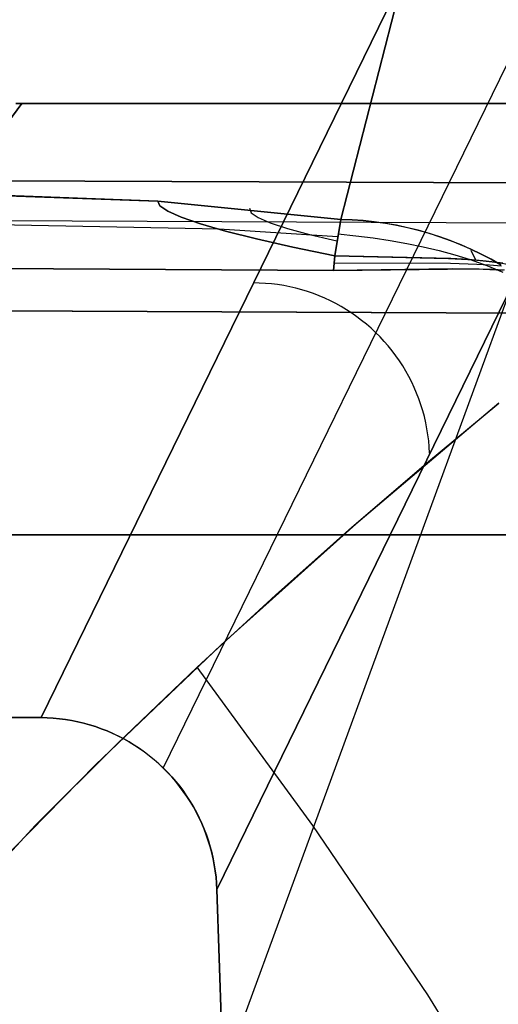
# Model space of a CAD drawing. Header units: millimetres. Extents: x -273 to 273, y -240 to 302.
# Tile 272 of 280: x 222 to 227.42, y 224.4 to 235.54. Entities that reach past the tile are written whole.
import ezdxf

# ---------------------------------------------------------------- set-up
doc = ezdxf.new("R2010")
doc.units = ezdxf.units.MM
doc.header["$MEASUREMENT"] = 0
doc.layers.add('IGES level 1', color=7, linetype='Continuous', true_color=0x3e413d)
doc.layers.add('IGES level 2', color=7, linetype='Continuous', true_color=0x008000)

msp = doc.modelspace()

# ---------------------------------------------------------------- linework, layer by layer
at = {"layer": 'IGES level 1'}
for p, q in [((222.242, 227.642, 421.314), (232.641, 248.902, 6)), ((232.641, 248.902, 6), (222.242, 227.642, 421.314)), ((234.022, 248.347, 6), (223.626, 227.073, 421.464)), ((234.637, 246.981, 6), (224.233, 225.699, 421.551)), ((224.233, 225.699, 421.551), (234.637, 246.981, 6)), ((190.068, 191.814, 418.989), (222.026, 234.588, 6)), ((222.026, 234.588, 6), (190.068, 191.814, 418.989)), ((221.958, 234.589, 6), (222.026, 234.588, 6)), ((222.026, 234.588, 6), (221.958, 234.589, 6)), ((222.026, 234.588, 6), (233.038, 234.588, 6)), ((233.038, 234.588, 6), (222.026, 234.588, 6)), ((228.542, 233.687, 420.443), (152.513, 234.016, 413.863)), ((152.513, 234.016, 413.863), (228.542, 233.687, 420.443)), ((228.436, 233.232, 421.44), (152.443, 233.563, 414.861)), ((224.304, 223.614, 421.596), (227.603, 232.605, 286.7)), ((228.387, 232.216, 421.86), (152.41, 232.548, 415.284)), ((152.41, 232.548, 415.284), (228.387, 232.216, 421.86)), ((224.712, 232.559, 325.229), (224.643, 232.56, 325.227)), ((224.782, 232.555, 325.231), (224.712, 232.559, 325.229)), ((224.851, 232.549, 325.232), (224.782, 232.555, 325.231)), ((224.921, 232.541, 325.233), (224.851, 232.549, 325.232)), ((224.99, 232.53, 325.234), (224.921, 232.541, 325.233)), ((225.058, 232.516, 325.235), (224.99, 232.53, 325.234)), ((225.126, 232.501, 325.236), (225.058, 232.516, 325.235)), ((225.193, 232.483, 325.237), (225.126, 232.501, 325.236)), ((225.26, 232.462, 325.238), (225.193, 232.483, 325.237)), ((225.326, 232.439, 325.238), (225.26, 232.462, 325.238)), ((225.391, 232.414, 325.239), (225.326, 232.439, 325.238)), ((225.455, 232.387, 325.239), (225.391, 232.414, 325.239)), ((225.518, 232.358, 325.239), (225.455, 232.387, 325.239)), ((225.58, 232.326, 325.239), (225.518, 232.358, 325.239)), ((225.641, 232.292, 325.239), (225.58, 232.326, 325.239)), ((225.701, 232.256, 325.238), (225.641, 232.292, 325.239)), ((225.76, 232.218, 325.238), (225.701, 232.256, 325.238)), ((225.817, 232.178, 325.237), (225.76, 232.218, 325.238)), ((225.872, 232.136, 325.236), (225.817, 232.178, 325.237)), ((225.927, 232.093, 325.235), (225.872, 232.136, 325.236)), ((225.979, 232.047, 325.234), (225.927, 232.093, 325.235)), ((226.03, 231.999, 325.233), (225.979, 232.047, 325.234)), ((226.08, 231.95, 325.232), (226.03, 231.999, 325.233)), ((226.127, 231.899, 325.231), (226.08, 231.95, 325.232)), ((226.173, 231.847, 325.229), (226.127, 231.899, 325.231)), ((226.217, 231.793, 325.227), (226.173, 231.847, 325.229)), ((226.259, 231.737, 325.226), (226.217, 231.793, 325.227)), ((226.299, 231.68, 325.224), (226.259, 231.737, 325.226)), ((226.337, 231.622, 325.222), (226.299, 231.68, 325.224)), ((226.373, 231.562, 325.219), (226.337, 231.622, 325.222)), ((226.407, 231.501, 325.217), (226.373, 231.562, 325.219)), ((226.439, 231.439, 325.215), (226.407, 231.501, 325.217)), ((226.468, 231.376, 325.212), (226.439, 231.439, 325.215)), ((226.495, 231.312, 325.21), (226.468, 231.376, 325.212)), ((226.521, 231.247, 325.207), (226.495, 231.312, 325.21)), ((226.543, 231.181, 325.204), (226.521, 231.247, 325.207)), ((226.564, 231.114, 325.201), (226.543, 231.181, 325.204)), ((226.582, 231.047, 325.198), (226.564, 231.114, 325.201)), ((226.598, 230.979, 325.195), (226.582, 231.047, 325.198)), ((226.611, 230.911, 325.192), (226.598, 230.979, 325.195)), ((226.622, 230.842, 325.189), (226.611, 230.911, 325.192)), ((226.631, 230.773, 325.185), (226.622, 230.842, 325.189)), ((226.637, 230.704, 325.182), (226.631, 230.773, 325.185)), ((226.641, 230.634, 325.179), (226.637, 230.704, 325.182)), ((240.985, 229.709), (216.492, 229.709)), ((216.492, 229.709), (240.985, 229.709)), ((222.242, 227.642, 421.314), (190.145, 227.796, 418.308)), ((190.145, 227.796, 418.308), (222.242, 227.642, 421.314)), ((222.312, 227.64, 421.321), (222.242, 227.642, 421.314)), ((222.242, 227.642, 421.314), (222.312, 227.64, 421.321)), ((222.381, 227.636, 421.328), (222.312, 227.64, 421.321)), ((222.312, 227.64, 421.321), (222.381, 227.636, 421.328)), ((222.451, 227.629, 421.335), (222.381, 227.636, 421.328)), ((222.381, 227.636, 421.328), (222.451, 227.63, 421.335)), ((222.451, 227.63, 421.335), (222.52, 227.621, 421.342)), ((222.52, 227.62, 421.342), (222.451, 227.629, 421.335)), ((222.52, 227.621, 421.342), (222.589, 227.609, 421.349)), ((222.588, 227.609, 421.349), (222.52, 227.62, 421.342)), ((222.657, 227.595, 421.357), (222.588, 227.609, 421.349)), ((222.589, 227.609, 421.349), (222.657, 227.596, 421.357)), ((222.657, 227.596, 421.357), (222.725, 227.58, 421.364)), ((222.724, 227.579, 421.364), (222.657, 227.595, 421.357)), ((222.792, 227.561, 421.371), (222.724, 227.579, 421.364)), ((222.725, 227.58, 421.364), (222.792, 227.561, 421.371)), ((222.858, 227.54, 421.378), (222.792, 227.561, 421.371)), ((222.792, 227.561, 421.371), (222.858, 227.54, 421.378)), ((222.924, 227.517, 421.385), (222.858, 227.54, 421.378)), ((222.858, 227.54, 421.378), (222.924, 227.517, 421.385)), ((222.989, 227.491, 421.392), (222.924, 227.517, 421.385)), ((222.924, 227.517, 421.385), (222.989, 227.492, 421.392)), ((222.989, 227.492, 421.392), (223.053, 227.464, 421.399)), ((223.053, 227.464, 421.399), (222.989, 227.491, 421.392)), ((223.116, 227.434, 421.406), (223.053, 227.464, 421.399)), ((223.053, 227.464, 421.399), (223.116, 227.435, 421.406)), ((223.116, 227.435, 421.406), (223.178, 227.403, 421.413)), ((223.178, 227.402, 421.413), (223.116, 227.434, 421.406)), ((223.178, 227.403, 421.413), (223.239, 227.368, 421.42)), ((223.238, 227.368, 421.42), (223.178, 227.402, 421.413)), ((223.298, 227.331, 421.426), (223.238, 227.368, 421.42)), ((223.239, 227.368, 421.42), (223.299, 227.332, 421.426)), ((223.356, 227.293, 421.433), (223.298, 227.331, 421.426)), ((223.299, 227.332, 421.426), (223.357, 227.294, 421.433)), ((223.413, 227.253, 421.439), (223.356, 227.293, 421.433)), ((223.357, 227.294, 421.433), (223.414, 227.254, 421.439)), ((223.468, 227.21, 421.446), (223.413, 227.253, 421.439)), ((223.414, 227.254, 421.439), (223.469, 227.211, 421.446)), ((223.522, 227.166, 421.452), (223.468, 227.21, 421.446)), ((223.469, 227.211, 421.446), (223.523, 227.167, 421.452)), ((223.575, 227.12, 421.458), (223.522, 227.166, 421.452)), ((223.523, 227.167, 421.452), (223.576, 227.121, 421.458)), ((223.576, 227.121, 421.458), (223.626, 227.073, 421.464)), ((223.626, 227.072, 421.464), (223.575, 227.12, 421.458)), ((223.626, 227.073, 421.464), (223.676, 227.023, 421.47)), ((223.675, 227.023, 421.47), (223.626, 227.072, 421.464)), ((223.722, 226.971, 421.476), (223.675, 227.023, 421.47)), ((223.676, 227.023, 421.47), (223.723, 226.972, 421.476)), ((223.768, 226.918, 421.481), (223.722, 226.971, 421.476)), ((223.723, 226.972, 421.476), (223.769, 226.919, 421.482)), ((223.811, 226.864, 421.487), (223.768, 226.918, 421.481)), ((223.769, 226.919, 421.482), (223.812, 226.865, 421.487)), ((223.853, 226.808, 421.492), (223.811, 226.864, 421.487)), ((223.812, 226.865, 421.487), (223.854, 226.809, 421.492)), ((223.893, 226.751, 421.497), (223.853, 226.808, 421.492)), ((223.854, 226.809, 421.492), (223.894, 226.751, 421.497)), ((223.931, 226.692, 421.502), (223.893, 226.751, 421.497)), ((223.894, 226.751, 421.497), (223.932, 226.693, 421.502)), ((223.967, 226.632, 421.507), (223.931, 226.692, 421.502)), ((223.932, 226.693, 421.502), (223.967, 226.632, 421.507)), ((224, 226.571, 421.511), (223.967, 226.632, 421.507)), ((223.967, 226.632, 421.507), (224.001, 226.571, 421.511)), ((224.032, 226.508, 421.516), (224, 226.571, 421.511)), ((224.001, 226.571, 421.511), (224.033, 226.509, 421.516)), ((224.061, 226.445, 421.52), (224.032, 226.508, 421.516)), ((224.033, 226.509, 421.516), (224.062, 226.445, 421.52)), ((224.088, 226.38, 421.524), (224.061, 226.445, 421.52)), ((224.062, 226.445, 421.52), (224.089, 226.381, 421.524)), ((224.113, 226.315, 421.528), (224.088, 226.38, 421.524)), ((224.089, 226.381, 421.524), (224.114, 226.315, 421.528)), ((224.136, 226.249, 421.531), (224.113, 226.315, 421.528)), ((224.114, 226.315, 421.528), (224.137, 226.249, 421.531)), ((224.156, 226.182, 421.534), (224.136, 226.249, 421.531)), ((224.137, 226.249, 421.531), (224.157, 226.182, 421.534)), ((224.174, 226.114, 421.537), (224.156, 226.182, 421.534)), ((224.157, 226.182, 421.534), (224.175, 226.115, 421.537)), ((224.19, 226.046, 421.54), (224.174, 226.114, 421.537)), ((224.175, 226.115, 421.537), (224.191, 226.046, 421.54)), ((224.203, 225.977, 421.543), (224.19, 226.046, 421.54)), ((224.191, 226.046, 421.54), (224.204, 225.978, 421.543)), ((224.214, 225.908, 421.545), (224.203, 225.977, 421.543)), ((224.204, 225.978, 421.543), (224.215, 225.908, 421.545)), ((224.223, 225.839, 421.547), (224.214, 225.908, 421.545)), ((224.215, 225.908, 421.545), (224.223, 225.839, 421.547)), ((224.229, 225.769, 421.549), (224.223, 225.839, 421.547)), ((224.223, 225.839, 421.547), (224.229, 225.769, 421.549)), ((224.233, 225.699, 421.551), (224.229, 225.769, 421.549)), ((224.229, 225.769, 421.549), (224.233, 225.699, 421.551)), ((225.331, 193.562, 422.248), (224.233, 225.699, 421.551)), ((224.233, 225.699, 421.551), (225.331, 193.562, 422.248))]:
    msp.add_line(p, q, dxfattribs=at)
at = {"layer": 'IGES level 2', "color": 31, "true_color": 0xfabe47}
for p, q in [((225.636, 233.279, 441.653), (226.573, 236.931, 545.676)), ((226.573, 236.931, 545.676), (225.636, 233.279, 441.653)), ((223.565, 233.485, 441.446), (219.057, 233.65, 440.987)), ((219.057, 233.645, 440.987), (223.565, 233.485, 441.446)), ((225.636, 233.279, 441.653), (223.565, 233.485, 441.446)), ((223.588, 233.431, 439.342), (223.565, 233.485, 441.446)), ((223.565, 233.485, 441.446), (225.636, 233.279, 441.653)), ((223.565, 233.485, 441.446), (223.588, 233.431, 439.342)), ((223.676, 233.37, 437.239), (223.588, 233.431, 439.342)), ((223.588, 233.431, 439.342), (223.676, 233.37, 437.239)), ((223.829, 233.302, 435.141), (223.676, 233.37, 437.239)), ((223.676, 233.37, 437.239), (223.829, 233.302, 435.141)), ((224.603, 233.404, 441.551), (224.622, 233.354, 439.573)), ((224.258, 233.167, 431.465), (215.207, 233.352, 430.554)), ((224.048, 233.228, 433.049), (223.829, 233.302, 435.141)), ((223.829, 233.302, 435.141), (224.048, 233.228, 433.049)), ((224.622, 233.354, 439.573), (224.7, 233.299, 437.596)), ((224.7, 233.299, 437.596), (224.836, 233.24, 435.623)), ((225.57, 232.865, 424.781), (225.636, 233.279, 441.653)), ((225.636, 233.279, 441.653), (225.57, 232.865, 424.781)), ((225.763, 233.274, 441.664), (225.636, 233.279, 441.653)), ((225.636, 233.279, 441.653), (225.763, 233.275, 441.664)), ((225.763, 233.275, 441.664), (225.889, 233.266, 441.675)), ((225.889, 233.265, 441.675), (225.763, 233.274, 441.664)), ((225.889, 233.266, 441.675), (226.016, 233.252, 441.686)), ((226.015, 233.252, 441.686), (225.889, 233.265, 441.675)), ((226.141, 233.234, 441.697), (226.015, 233.252, 441.686)), ((226.016, 233.252, 441.686), (226.141, 233.235, 441.697)), ((224.332, 233.147, 430.965), (224.048, 233.228, 433.049)), ((224.048, 233.228, 433.049), (224.332, 233.147, 430.964)), ((225.6, 233.081, 431.603), (224.258, 233.167, 431.465)), ((224.68, 233.059, 428.89), (224.332, 233.147, 430.965)), ((224.332, 233.147, 430.964), (224.68, 233.059, 428.89)), ((224.836, 233.24, 435.623), (225.031, 233.176, 433.655)), ((225.031, 233.176, 433.655), (225.283, 233.108, 431.693)), ((226.141, 233.235, 441.697), (226.266, 233.213, 441.707)), ((226.266, 233.212, 441.707), (226.141, 233.234, 441.697)), ((226.266, 233.213, 441.707), (226.39, 233.186, 441.718)), ((226.39, 233.185, 441.718), (226.266, 233.212, 441.707)), ((226.39, 233.186, 441.718), (226.513, 233.156, 441.728)), ((226.513, 233.155, 441.728), (226.39, 233.185, 441.718)), ((226.513, 233.156, 441.728), (226.636, 233.121, 441.738)), ((226.635, 233.12, 441.738), (226.513, 233.155, 441.728)), ((225.093, 232.965, 426.828), (224.68, 233.059, 428.89)), ((224.68, 233.059, 428.89), (225.093, 232.965, 426.828)), ((225.283, 233.108, 431.693), (225.593, 233.036, 429.74)), ((225.606, 233.116, 433.332), (225.805, 233.094, 433.333)), ((225.805, 233.094, 433.333), (226.001, 233.069, 433.333)), ((226.001, 233.069, 433.333), (226.194, 233.039, 433.334)), ((226.194, 233.039, 433.334), (226.383, 233.006, 433.334)), ((226.756, 233.081, 441.748), (226.635, 233.12, 441.738)), ((226.636, 233.121, 441.738), (226.756, 233.083, 441.748)), ((226.756, 233.083, 441.748), (226.876, 233.04, 441.758)), ((226.875, 233.039, 441.758), (226.756, 233.081, 441.748)), ((226.993, 232.992, 441.767), (226.875, 233.039, 441.758)), ((226.876, 233.04, 441.758), (226.994, 232.993, 441.767)), ((225.57, 232.865, 424.781), (225.093, 232.965, 426.828)), ((225.093, 232.965, 426.828), (225.57, 232.865, 424.781)), ((226.383, 233.006, 433.334), (226.568, 232.968, 433.335)), ((226.568, 232.968, 433.335), (226.75, 232.925, 433.335)), ((226.75, 232.925, 433.335), (226.927, 232.877, 433.336)), ((227.11, 232.941, 441.776), (226.993, 232.992, 441.767)), ((226.994, 232.993, 441.767), (227.11, 232.942, 441.776)), ((227.11, 232.942, 441.776), (227.225, 232.887, 441.786)), ((227.224, 232.886, 441.786), (227.11, 232.941, 441.776)), ((227.165, 232.818, 424.944), (227.114, 232.926, 441.778)), ((225.57, 232.865, 424.781), (225.554, 232.702, 421.559)), ((225.554, 232.702, 421.559), (225.57, 232.865, 424.781)), ((226.881, 232.836, 424.915), (225.57, 232.865, 424.781)), ((225.57, 232.865, 424.781), (226.855, 232.838, 424.912)), ((226.855, 232.838, 424.912), (227.001, 232.83, 424.927)), ((227.085, 232.824, 424.936), (226.881, 232.836, 424.915)), ((226.927, 232.877, 433.336), (227.014, 232.851, 433.336)), ((227.001, 232.83, 424.927), (227.143, 232.82, 424.942)), ((227.014, 232.851, 433.336), (227.099, 232.824, 433.336)), ((227.282, 232.806, 424.956), (227.085, 232.824, 424.936)), ((227.099, 232.824, 433.336), (227.194, 232.791, 433.337)), ((227.143, 232.82, 424.942), (227.281, 232.806, 424.956)), ((227.337, 232.827, 441.794), (227.224, 232.886, 441.786)), ((227.225, 232.887, 441.786), (227.337, 232.828, 441.794)), ((227.281, 232.806, 424.956), (227.415, 232.79, 424.97)), ((227.378, 232.795, 424.966), (227.282, 232.806, 424.956)), ((227.337, 232.828, 441.794), (227.448, 232.766, 441.803)), ((227.447, 232.765, 441.803), (227.337, 232.827, 441.794)), ((225.554, 232.702, 421.559), (217.289, 232.744, 420.726)), ((217.289, 232.744, 420.726), (225.554, 232.702, 421.559)), ((226.9, 232.721, 421.697), (225.554, 232.702, 421.559)), ((225.554, 232.702, 421.559), (227.168, 232.718, 421.724)), ((225.562, 232.789, 423.169), (226.88, 232.785, 423.304)), ((226.88, 232.785, 423.304), (227.176, 232.774, 423.335)), ((227.203, 232.717, 421.728), (226.9, 232.721, 421.697)), ((227.168, 232.718, 421.724), (227.323, 232.713, 421.74)), ((227.176, 232.774, 423.335), (227.318, 232.765, 423.35)), ((227.194, 232.791, 433.337), (227.288, 232.757, 433.337)), ((227.349, 232.712, 421.743), (227.203, 232.717, 421.728)), ((227.288, 232.757, 433.337), (227.379, 232.72, 433.338)), ((227.318, 232.765, 423.35), (227.456, 232.753, 423.364)), ((227.323, 232.713, 421.74), (227.476, 232.704, 421.756)), ((227.49, 232.703, 421.758), (227.349, 232.712, 421.743)), ((227.472, 232.782, 424.976), (227.378, 232.795, 424.966)), ((227.379, 232.72, 433.338), (227.469, 232.681, 433.338)), ((227.415, 232.79, 424.97), (227.545, 232.77, 424.984)), ((227.424, 231.201, 775.928), (225.805, 229.832, 772.956)), ((226.606, 230.519, 774.479), (227.424, 231.201, 775.928)), ((225.762, 229.796, 772.904), (226.606, 230.519, 774.479)), ((225.805, 229.832, 772.956), (224.282, 228.467, 769.932)), ((224.895, 229.028, 771.2), (225.762, 229.796, 772.904)), ((224.008, 228.212, 769.361), (224.895, 229.028, 771.2)), ((224.282, 228.467, 769.932), (222.857, 227.107, 766.859)), ((223.103, 227.345, 767.383), (224.008, 228.212, 769.361)), ((225.32, 226.42, 766.739), (224.008, 228.212, 769.361)), ((222.181, 226.425, 765.262), (223.103, 227.345, 767.383)), ((222.857, 227.107, 766.859), (221.529, 225.754, 763.739)), ((220.301, 224.409, 760.575), (222.181, 226.425, 765.262)), ((226.62, 224.505, 763.885), (225.32, 226.42, 766.739)), ((227.905, 222.46, 760.812), (226.62, 224.505, 763.885))]:
    msp.add_line(p, q, dxfattribs=at)

doc.saveas('drawing.dxf')
